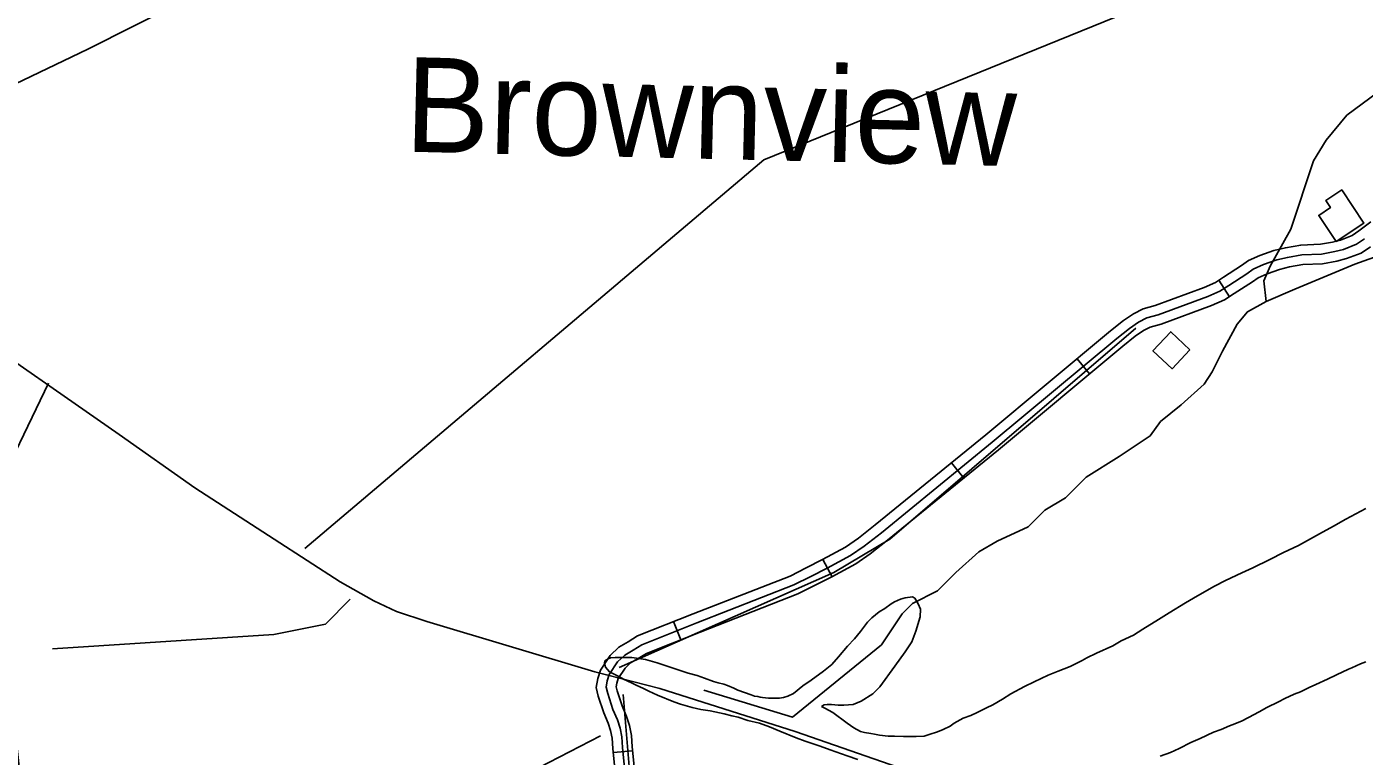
# Model space of a CAD drawing. Extents: x 3187622 to 3225504, y 800805 to 826213.
# Drawn here: x 3199818 to 3201868, y 807608 to 808726 of the extents above; entities that cross this region are included whole.
import ezdxf

# ---------------------------------------------------------------- set-up
doc = ezdxf.new("R2010")
doc.units = 0
for name, color, linetype in [('V-BLDG-OTLN', 7, 'Continuous'), ('V-ROAD-CNTR', 7, 'Continuous'), ('V-SITE-VEGE', 7, 'Continuous'), ('V-TOPO-GNAM-IDEN', 7, 'Continuous'), ('V-TOPO-SHOR', 7, 'Continuous')]:
    doc.layers.add(name, color=color, linetype=linetype)

msp = doc.modelspace()

# ---------------------------------------------------------------- linework, layer by layer
at = {"layer": 'V-BLDG-OTLN'}
for points in [[(3201825.4, 808396.5), (3201798.6, 808436.5), (3201816.5, 808448.5), (3201809.4, 808459.2), (3201833.9, 808475.5), (3201867.8, 808424.8)], [(3201601, 808230.7), (3201571.8, 808258.1), (3201544.5, 808228.8), (3201573.7, 808201.5)]]:
    msp.add_lwpolyline(points, close=True, dxfattribs=at)
at = {"layer": 'V-ROAD-CNTR'}
for p, q in [((3201661.8, 808311.9), (3201645.4, 808337)), ((3201447.2, 808193.5), (3201428, 808216.6)), ((3201254.5, 808033.9), (3201235.6, 808057.2)), ((3201052.6, 807882.8), (3201038.3, 807909.2)), ((3200820.4, 807786.1), (3200809.3, 807813.9)), ((3200746.7, 807616.1), (3200716.9, 807613.2))]:
    msp.add_line(p, q, dxfattribs=at)
for points in [[(3201878.4, 808426.6), (3201860.3, 808412.7), (3201849.7, 808405.6), (3201832, 808398.8), (3201820, 808395.6), (3201801.1, 808392.2), (3201771.1, 808391), (3201747.6, 808386.9), (3201730, 808382.6), (3201708.5, 808375), (3201690.7, 808367.2), (3201680.1, 808359.5), (3201652.8, 808341.8), (3201640.1, 808333.6), (3201622.9, 808326.2), (3201548, 808298.6), (3201529.5, 808293.4), (3201514.4, 808285.7), (3201499.5, 808275.3), (3201479.4, 808259.4), (3201288.4, 808100.3), (3201118.6, 807962), (3201092.8, 807941.9), (3201073, 807928), (3201037.9, 807909), (3201012.9, 807896.5), (3200987.9, 807883.8), (3200839.3, 807825.9), (3200754.2, 807791.9), (3200739.6, 807783.1), (3200725.3, 807774.8), (3200711.9, 807761.9), (3200697.1, 807739.7), (3200693.1, 807726.7), (3200690.8, 807713.1), (3200693.9, 807699.8), (3200702.3, 807673.9), (3200709.2, 807658.1), (3200712.7, 807647), (3200715.2, 807635.3), (3200716.2, 807619.6), (3200751.6, 807262.6)], [(3200766.5, 807264.4), (3200731.2, 807620.9), (3200730.1, 807637.3), (3200727.2, 807650.8), (3200723.3, 807663.4), (3200716.3, 807679.3), (3200708.3, 807703.7), (3200706.1, 807713.6), (3200707.7, 807723.2), (3200710.8, 807733.1), (3200723.5, 807752.3), (3200734.4, 807762.7), (3200747.3, 807770.1), (3200760.9, 807778.4), (3200844.8, 807812), (3200994, 807870.1), (3201019.7, 807883.1), (3201044.8, 807895.7), (3201080.9, 807915.2), (3201101.7, 807929.8), (3201128, 807950.2), (3201298, 808088.7), (3201488.8, 808247.7), (3201508.5, 808263.3), (3201522.1, 808272.8), (3201535, 808279.3), (3201552.6, 808284.3), (3201628.5, 808312.2), (3201647.2, 808320.3), (3201661, 808329.2), (3201688.6, 808347.2), (3201698.1, 808354.1), (3201714, 808361.1), (3201734.3, 808368.2), (3201750.6, 808372.2), (3201772.7, 808376), (3201802.7, 808377.2), (3201823.2, 808381), (3201836.6, 808384.5), (3201856.7, 808392.2), (3201869, 808400.5)], [(3201877.8, 808388.3), (3201863.6, 808378.8), (3201841.2, 808370.2), (3201826.5, 808366.3), (3201804.4, 808362.3), (3201774.3, 808361.1), (3201753.7, 808357.5), (3201738.6, 808353.8), (3201719.6, 808347.1), (3201705.6, 808341), (3201697.1, 808334.8), (3201669.2, 808316.7), (3201654.3, 808307), (3201634, 808298.3), (3201557.2, 808270), (3201540.4, 808265.3), (3201529.8, 808259.9), (3201517.4, 808251.3), (3201498.3, 808236.1), (3201307.5, 808077.1), (3201137.3, 807938.5), (3201110.6, 807917.7), (3201088.8, 807902.4), (3201051.8, 807882.4), (3201026.4, 807869.7), (3201000.1, 807856.4), (3200850.3, 807798), (3200767.7, 807765), (3200754.9, 807757.2), (3200743.5, 807750.6), (3200735.1, 807742.6), (3200724.5, 807726.6), (3200722.3, 807719.7), (3200721.4, 807714), (3200722.8, 807707.7), (3200730.3, 807684.6), (3200737.3, 807668.7), (3200741.7, 807654.6), (3200744.9, 807639.4), (3200746.1, 807622.1), (3200781.4, 807266.2)]]:
    msp.add_lwpolyline(points, dxfattribs=at)
at = {"layer": 'V-SITE-VEGE'}
for p, q in [((3201840.1, 807970.9), (3201870.7, 807987.1)), ((3201821.1, 807960), (3201840.1, 807970.9)), ((3201767.7, 807930.7), (3201800, 807948.5)), ((3201800, 807948.5), (3201821.1, 807960)), ((3201744.5, 807919.7), (3201767.7, 807930.7)), ((3201697.5, 807896.2), (3201723.9, 807909.3)), ((3201723.9, 807909.3), (3201744.5, 807919.7)), ((3201655.8, 807876.9), (3201680.6, 807888.9)), ((3201680.6, 807888.9), (3201697.5, 807896.2)), ((3201612.5, 807853.4), (3201638.9, 807868)), ((3201638.9, 807868), (3201655.8, 807876.9)), ((3201133.5, 807833.9), (3201143, 807841.2)), ((3201143, 807841.2), (3201148.3, 807844.4)), ((3201148.3, 807844.4), (3201157.3, 807848.5)), ((3201157.3, 807848.5), (3201164.7, 807850.6)), ((3201164.7, 807850.6), (3201175.7, 807852.1)), ((3201175.7, 807852.1), (3201179.4, 807850)), ((3201179.4, 807850), (3201184.6, 807841)), ((3201184.6, 807841), (3201187.8, 807833.1)), ((3201569.2, 807827.2), (3201594.5, 807842.9)), ((3201594.5, 807842.9), (3201612.5, 807853.4)), ((3201113.4, 807819.7), (3201124.5, 807828.7)), ((3201124.5, 807828.7), (3201133.5, 807833.9)), ((3201187.7, 807821.5), (3201180.8, 807799.4)), ((3201187.8, 807833.1), (3201187.7, 807821.5)), ((3201552.8, 807817.3), (3201569.2, 807827.2)), ((3201095.9, 807798.8), (3201106.5, 807812.9)), ((3201106.5, 807812.9), (3201113.4, 807819.7)), ((3201514.8, 807793.2), (3201529, 807802.1)), ((3201529, 807802.1), (3201552.8, 807817.3)), ((3201075.8, 807776.2), (3201086.9, 807787.7)), ((3201086.9, 807787.7), (3201095.9, 807798.8)), ((3201174.9, 807783.1), (3201164.3, 807767.4)), ((3201180.8, 807799.4), (3201174.9, 807783.1)), ((3201483.1, 807777), (3201495.8, 807784.4)), ((3201495.8, 807784.4), (3201514.8, 807793.2)), ((3200712.7, 807758.3), (3200719.6, 807758.8)), ((3200719.6, 807758.8), (3200745.4, 807758.7)), ((3201052, 807748.4), (3201062, 807759.9)), ((3201062, 807759.9), (3201075.8, 807776.2)), ((3201164.3, 807767.4), (3201148.4, 807745.8)), ((3201443, 807758.2), (3201457.8, 807765.6)), ((3201457.8, 807765.6), (3201483.1, 807777)), ((3200703.2, 807750.9), (3200703.8, 807753.6)), ((3200704.8, 807744.1), (3200703.2, 807750.9)), ((3200703.8, 807753.6), (3200709, 807756.7)), ((3200711.1, 807737.2), (3200704.8, 807744.1)), ((3200709, 807756.7), (3200712.7, 807758.3)), ((3200745.4, 807758.7), (3200766.5, 807755.9)), ((3200766.5, 807755.9), (3200784.3, 807750.6)), ((3200784.3, 807750.6), (3200831.7, 807735.1)), ((3201039.3, 807737.9), (3201052, 807748.4)), ((3201148.4, 807745.8), (3201125.6, 807713.8)), ((3201399.1, 807737.9), (3201417.6, 807745.2)), ((3201417.6, 807745.2), (3201426.6, 807749.9)), ((3201426.6, 807749.9), (3201436.1, 807754.1)), ((3201436.1, 807754.1), (3201443, 807758.2)), ((3201844.4, 807741.2), (3201825.9, 807732.3)), ((3201849.6, 807743.3), (3201844.4, 807741.2)), ((3201862.8, 807749), (3201849.6, 807743.3)), ((3201870.8, 807752.2), (3201862.8, 807749)), ((3200716.3, 807734.6), (3200711.1, 807737.2)), ((3200726.3, 807729.2), (3200716.3, 807734.6)), ((3200732.6, 807725.5), (3200726.3, 807729.2)), ((3200744.7, 807720.2), (3200732.6, 807725.5)), ((3200752.1, 807716.5), (3200744.7, 807720.2)), ((3200831.7, 807735.1), (3200845.4, 807731.4)), ((3200845.4, 807731.4), (3200857, 807727.1)), ((3200857, 807727.1), (3200870.6, 807722.3)), ((3200870.6, 807722.3), (3200877.5, 807720.2)), ((3200877.5, 807720.2), (3200886.4, 807718)), ((3200886.4, 807718), (3200892.2, 807715.9)), ((3201007.6, 807715.4), (3201020.3, 807724.3)), ((3201020.3, 807724.3), (3201039.3, 807737.9)), ((3201347.4, 807714.4), (3201362.2, 807721.7)), ((3201362.2, 807721.7), (3201383.8, 807731.6)), ((3201383.8, 807731.6), (3201399.1, 807737.9)), ((3201812.2, 807725.5), (3201794.2, 807717.7)), ((3201825.9, 807732.3), (3201812.2, 807725.5)), ((3200763.1, 807711.2), (3200752.1, 807716.5)), ((3200771.5, 807707.4), (3200763.1, 807711.2)), ((3200784.7, 807701.1), (3200771.5, 807707.4)), ((3200809.9, 807690.9), (3200784.7, 807701.1)), ((3200892.2, 807715.9), (3200901.7, 807712.1)), ((3200901.7, 807712.1), (3200908, 807709)), ((3200908, 807709), (3200928.5, 807701.5)), ((3200928.5, 807701.5), (3200933.2, 807699.9)), ((3200933.2, 807699.9), (3200938.5, 807699.3)), ((3200938.5, 807699.3), (3200942.2, 807698.3)), ((3200942.2, 807698.3), (3200945.9, 807697.7)), ((3200945.9, 807697.7), (3200954.8, 807696.6)), ((3200971.7, 807696.6), (3200978, 807697.6)), ((3200978, 807697.6), (3200984.3, 807699.7)), ((3200984.3, 807699.7), (3200993.3, 807703.8)), ((3200993.3, 807703.8), (3201007.6, 807715.4)), ((3201115, 807703.3), (3201097.1, 807691.8)), ((3201125.6, 807713.8), (3201115, 807703.3)), ((3201313.6, 807695.1), (3201326.3, 807703.4)), ((3201326.3, 807703.4), (3201347.4, 807714.4)), ((3201761, 807702.6), (3201746.7, 807696.3)), ((3201770.5, 807706.2), (3201761, 807702.6)), ((3201784.2, 807713), (3201770.5, 807706.2)), ((3201794.2, 807717.7), (3201784.2, 807713)), ((3200819.9, 807687.2), (3200809.9, 807690.9)), ((3200837.8, 807682.4), (3200819.9, 807687.2)), ((3200850.9, 807679.2), (3200837.8, 807682.4)), ((3200865.7, 807677), (3200850.9, 807679.2)), ((3200886.7, 807672.7), (3200865.7, 807677)), ((3200954.8, 807696.6), (3200971.7, 807696.6)), ((3201040.1, 807686.2), (3201036.4, 807683.6)), ((3201036.4, 807683.6), (3201041.2, 807681.5)), ((3201044.9, 807686.8), (3201040.1, 807686.2)), ((3201041.2, 807681.5), (3201053.8, 807674.6)), ((3201051.7, 807686.7), (3201044.9, 807686.8)), ((3201061.7, 807686.1), (3201051.7, 807686.7)), ((3201070.2, 807686.1), (3201061.7, 807686.1)), ((3201084.9, 807687.1), (3201070.2, 807686.1)), ((3201097.1, 807691.8), (3201084.9, 807687.1)), ((3201275.1, 807674.7), (3201289.3, 807682)), ((3201289.3, 807682), (3201298.8, 807686.2)), ((3201298.8, 807686.2), (3201313.6, 807695.1)), ((3201719.2, 807682.2), (3201707.1, 807675.4)), ((3201736.7, 807691.1), (3201719.2, 807682.2)), ((3201746.7, 807696.3), (3201736.7, 807691.1)), ((3200898.9, 807669.5), (3200886.7, 807672.7)), ((3200908.3, 807667.3), (3200898.9, 807669.5)), ((3200923.1, 807662.5), (3200908.3, 807667.3)), ((3200941, 807658.2), (3200923.1, 807662.5)), ((3200956.2, 807652.9), (3200941, 807658.2)), ((3201053.8, 807674.6), (3201075.3, 807658.2)), ((3201075.3, 807658.2), (3201085.8, 807651.3)), ((3201233.3, 807653.8), (3201239.7, 807658.5)), ((3201239.7, 807658.5), (3201253.4, 807665.8)), ((3201253.4, 807665.8), (3201265, 807670)), ((3201265, 807670), (3201275.1, 807674.7)), ((3201680.2, 807661.3), (3201665.9, 807655.6)), ((3201690.7, 807667.1), (3201680.2, 807661.3)), ((3201707.1, 807675.4), (3201690.7, 807667.1)), ((3200972.5, 807646), (3200956.2, 807652.9)), ((3200997.2, 807635.9), (3200972.5, 807646)), ((3201010.9, 807630.5), (3200997.2, 807635.9)), ((3201085.8, 807651.3), (3201095.8, 807645.4)), ((3201095.8, 807645.4), (3201102.1, 807643.8)), ((3201102.1, 807643.8), (3201111.6, 807642.2)), ((3201111.6, 807642.2), (3201117.4, 807641.6)), ((3201117.4, 807641.6), (3201125.3, 807640)), ((3201125.3, 807640), (3201138.4, 807638.4)), ((3201138.4, 807638.4), (3201147.9, 807638.4)), ((3201147.9, 807638.4), (3201162.1, 807637.8)), ((3201162.1, 807637.8), (3201181.1, 807637.7)), ((3201181.1, 807637.7), (3201193.8, 807638.2)), ((3201193.8, 807638.2), (3201201.1, 807640.8)), ((3201201.1, 807640.8), (3201214.3, 807644.9)), ((3201214.3, 807644.9), (3201222.8, 807648.6)), ((3201222.8, 807648.6), (3201233.3, 807653.8)), ((3201637.4, 807644.6), (3201616.8, 807634.7)), ((3201649, 807648.8), (3201637.4, 807644.6)), ((3201661.7, 807654), (3201649, 807648.8)), ((3201665.9, 807655.6), (3201661.7, 807654)), ((3201034.1, 807623), (3201010.9, 807630.5)), ((3201049.3, 807617.2), (3201034.1, 807623)), ((3201075.6, 807608.1), (3201049.3, 807617.2)), ((3201584.6, 807619.6), (3201571.4, 807613.3)), ((3201602.6, 807628.5), (3201584.6, 807619.6)), ((3201616.8, 807634.7), (3201602.6, 807628.5)), ((3201091.9, 807602.8), (3201075.6, 807608.1)), ((3201571.4, 807613.3), (3201555.6, 807607.6))]:
    msp.add_line(p, q, dxfattribs=at)
at = {"layer": 'V-TOPO-SHOR'}
msp.add_line((3200770, 807249.1), (3200732, 807702.4), dxfattribs=at)
for points in [[(3201137.7, 809309.6), (3200741.5, 809109.9), (3199911, 808691.4), (3199613, 808548.8), (3199467.2, 808475.9), (3199476.7, 808435.9)], [(3200243.8, 807925.9), (3200947.5, 808521.8), (3201556.2, 808769.1), (3201594.2, 808832.5), (3201784.4, 808914.9)], [(3201717.9, 808304.7), (3201714.7, 808336.4), (3201724.2, 808358.6), (3201755.9, 808415.6), (3201790.8, 808520.2), (3201809.8, 808551.9), (3201841.5, 808590), (3201889, 808624.8), (3201936.6, 808675.6), (3201965.1, 808704.1), (3201971.5, 808710.4)], [(3199476.7, 808435.9), (3199710.9, 808273.3), (3199959.4, 808100.7), (3200075, 808018.8), (3200197, 807940.4), (3200298.3, 807874.7), (3200349.6, 807845.6), (3200384.7, 807829.3), (3200430.8, 807814.1), (3200688.4, 807736.8), (3200788.2, 807711.5), (3200995.6, 807645.4), (3201357.5, 807519.7), (3201665.3, 807427.1), (3201799, 807382.7)], [(3200855.6, 807708.7), (3200991.9, 807667.5), (3201128.2, 807778.5), (3201159.9, 807826), (3201175.8, 807841.9), (3201213.8, 807860.9), (3201242.4, 807889.4), (3201277.2, 807921.1), (3201305.8, 807937), (3201353.3, 807959.1), (3201378.7, 807984.5), (3201410.4, 808003.5), (3201442.1, 808035.2), (3201492.8, 808066.9), (3201540.3, 808098.6), (3201556.2, 808120.8), (3201587.9, 808146.2), (3201622.8, 808177.9), (3201635.4, 808196.9), (3201651.3, 808228.6), (3201673.5, 808269.8), (3201689.3, 808288.8), (3201717.9, 808304.7), (3201762.2, 808323.7), (3201854.2, 808361.7), (3201942.9, 808393.4)], [(3200725.7, 807743.6), (3201055.3, 807889.4), (3201140.9, 807940.1), (3201518.1, 808263.5)], [(3199895.1, 806600.8), (3199838.1, 807272.8), (3199831.7, 807348.9), (3199762, 807995.6), (3199850.7, 808179.5)], [(3200313.6, 807848.2), (3200275.5, 807810.2), (3200196.3, 807794.3), (3199857.1, 807772.1)], [(3200697.1, 807639), (3200506.9, 807540.7), (3200405.5, 807512.2), (3200313.6, 807486.8), (3200259.7, 807471), (3200224.8, 807464.6), (3200167.7, 807464.6), (3200123.4, 807464.6), (3200075.8, 807461.5), (3200006.1, 807448.8), (3199945.8, 807432.9), (3199876.1, 807420.3), (3199847.6, 807420.3), (3199828.5, 807420.3)]]:
    msp.add_lwpolyline(points, dxfattribs=at)

# ---------------------------------------------------------------- texts
at = {"layer": 'V-TOPO-GNAM-IDEN'}
msp.add_text('Brownview', height=145, rotation=358.6282, dxfattribs=at).set_placement((3200396.2, 808534.3))

doc.saveas('drawing.dxf')
